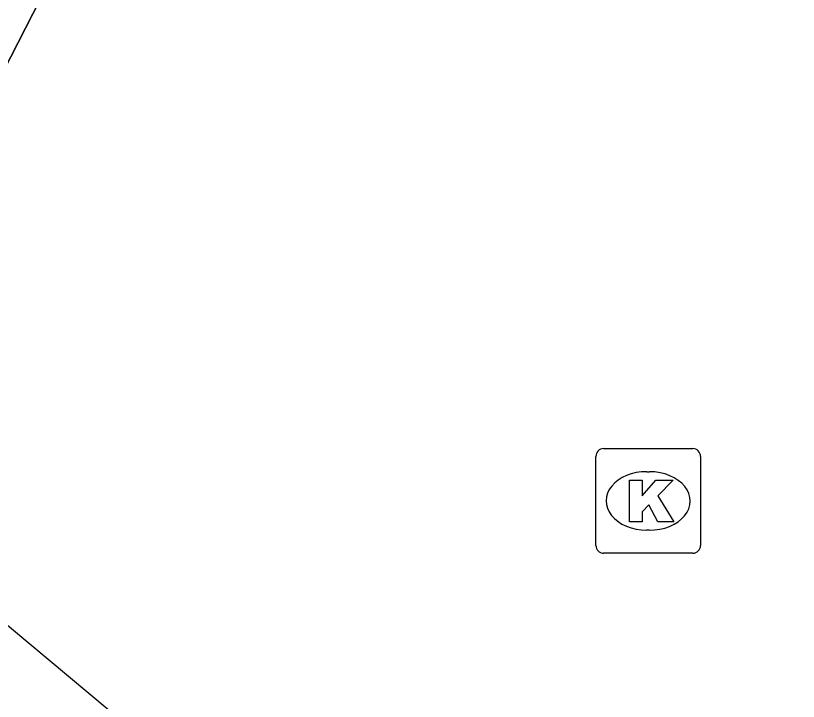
# Model space of a CAD drawing. Extents: x 161087 to 161922, y 382574 to 383873.
# Drawn here: x 161580.73 to 161588.21, y 383085.12 to 383091.67 of the extents above; entities that cross this region are included whole.
import ezdxf

# ---------------------------------------------------------------- set-up
doc = ezdxf.new("R2010")
doc.units = 0
for name, color, linetype in [('IMGEO_Kolk', 7, 'Continuous'), ('IMGEO_Pand_overbouw', 7, 'Continuous'), ('IMGEO_Voetgangersgebied_open', 7, 'Continuous')]:
    doc.layers.add(name, color=color, linetype=linetype)

msp = doc.modelspace()

# ---------------------------------------------------------------- linework, layer by layer
at = {"layer": 'IMGEO_Kolk'}
for p, q in [((161586.3489, 383087.5375), (161587.2011, 383087.5375)), ((161586.2745, 383086.6109), (161586.2745, 383087.4631)), ((161587.2755, 383087.4631), (161587.2755, 383086.6109)), ((161586.7625, 383087.3167), (161586.7875, 383087.3167)), ((161586.7845, 383086.7573), (161586.7596, 383086.7573)), ((161587.2011, 383086.5365), (161586.3489, 383086.5365))]:
    msp.add_line(p, q, dxfattribs=at)
for points in [[(161586.3489, 383087.5375), (161587.2011, 383087.5375)], [(161586.2745, 383086.6109), (161586.2745, 383087.4631)], [(161587.2755, 383087.4631), (161587.2755, 383086.6109)], [(161586.5947, 383087.237), (161586.7182, 383087.237), (161586.7182, 383087.0858), (161586.8478, 383087.237), (161587.0124, 383087.237), (161586.8663, 383087.0861), (161587.0189, 383086.837), (161586.8666, 383086.837), (161586.7823, 383087.0012), (161586.7182, 383086.9342), (161586.7182, 383086.837), (161586.5947, 383086.837), (161586.5947, 383087.237)], [(161587.2011, 383086.5365), (161586.3489, 383086.5365)]]:
    msp.add_lwpolyline(points, dxfattribs=at)
for centre, start, end in [((161586.351, 383087.461), 91.55205, 178.44795), ((161586.351, 383087.461), 91.55205, 178.44795), ((161587.199, 383087.461), 1.55205, 88.44795), ((161587.199, 383087.461), 1.55205, 88.44795), ((161586.351, 383086.613), 181.55205, 268.44795), ((161586.351, 383086.613), 181.55205, 268.44795), ((161587.199, 383086.613), 271.55205, 358.44795), ((161587.199, 383086.613), 271.55205, 358.44795)]:
    msp.add_arc(centre, 0.0765, start, end, dxfattribs=at)
for centre, major_axis, ratio, start_param, end_param in [((161586.761, 383087.037), (-0.3872, 0.002), 0.722429, 4.712389, 7.853982), ((161586.786, 383087.037), (-0.3901, 0.002), 0.717154, 1.570796, 4.712389)]:
    msp.add_ellipse(centre, major_axis=major_axis, ratio=ratio, start_param=start_param, end_param=end_param, dxfattribs=at)
at = {"layer": 'IMGEO_Pand_overbouw'}
msp.add_lwpolyline([(161574.176, 383110.98), (161571.464, 383112.365), (161567.692, 383105.068), (161564.876, 383099.62), (161561.044, 383092.406), (161572.482, 383086.522), (161574.238, 383085.619), (161575.07, 383087.235), (161577.004, 383085.651), (161577.569, 383085.188), (161578.937, 383087.864), (161581.737, 383093.34), (161583.61, 383097.002)], dxfattribs=at)
at = {"layer": 'IMGEO_Voetgangersgebied_open'}
for points in [[(161583.61, 383097.002), (161581.737, 383093.34), (161578.937, 383087.864), (161578.729, 383087.457)], [(161578.729, 383087.457), (161588.209, 383079.529)]]:
    msp.add_lwpolyline(points, dxfattribs=at)

doc.saveas('drawing.dxf')
